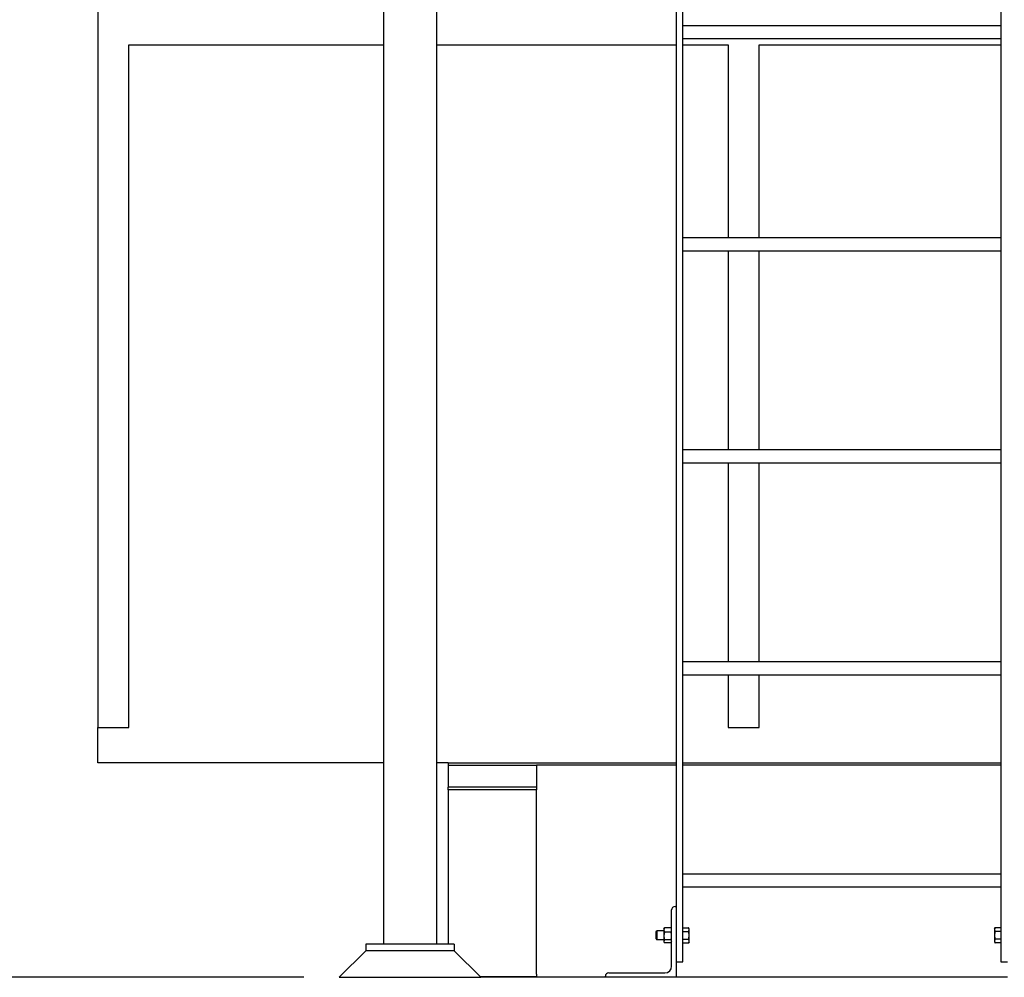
# Model space of a CAD drawing. Header units: inches. Extents: x 24 to 1128, y -94 to 748.
# Tile 394 of 546: x 844 to 900, y 136 to 190. Entities that reach past the tile are written whole.
import ezdxf

# ---------------------------------------------------------------- set-up
doc = ezdxf.new("R2010")
doc.units = ezdxf.units.IN
doc.header["$LTSCALE"] = 32
doc.header["$MEASUREMENT"] = 0
doc.layers.add('Dimension (ANSI)', color=7, linetype='Continuous', lineweight=25)
doc.layers.add('Visible (ANSI)', color=7, linetype='Continuous', lineweight=30)
doc.styles.add('Note Text (ANSI)', font='tahoma.ttf')
doc.dimstyles.new('Architectural (ANSI)', dxfattribs={"dimscale": 32, "dimtxt": 0.125, "dimasz": 0.098425, "dimexe": 0.125, "dimexo": 0.0625, "dimgap": 0.031496, "dimtad": 0, "dimtih": 1, "dimtoh": 1, "dimdec": 4, "dimrnd": 1e-08, "dimzin": 3, "dimdsep": 46, "dimlunit": 4, "dimtxsty": 'Note Text (ANSI)', "dimcen": 0.09, "dimdle": 0.393701, "dimclrd": 256, "dimclre": 256, "dimclrt": 256, "dimadec": 0, "dimazin": 3, "dimtfac": 0.96, "dimtofl": 0, "dimtmove": 0, "dimatfit": 3, "dimfxl": 1, "dimfrac": 2, "dimtolj": 1, "dimtzin": 12, "dimlwd": -1, "dimlwe": -1, "dimarcsym": 0})

# ---------------------------------------------------------------- blocks, each defined once
blk = doc.blocks.new('*D20')
at = {"layer": 'Defpoints', "color": 0, "transparency": 16777216}
for p in [(848.379, 292.25), (805.545, 136.25), (862.039, 136.25)]:
    blk.add_point(p, dxfattribs=at)
at = {"layer": 'Dimension (ANSI)', "transparency": 16777216}
for p, q in [((846.379, 292.25), (801.545, 292.25)), ((805.545, 289.101), (805.545, 223.342)), ((805.545, 139.4), (805.545, 217.159)), ((860.039, 136.25), (801.545, 136.25))]:
    blk.add_line(p, q, dxfattribs=at)
for points in [[(805.02, 289.101), (806.069, 289.101), (805.545, 292.25)], [(805.02, 139.4), (806.069, 139.4), (805.545, 136.25)]]:
    blk.add_solid(points, dxfattribs=at)
at = {"layer": 'Dimension (ANSI)', "transparency": 16777216, "insert": (798.812, 222.334), "char_height": 4, "attachment_point": 1, "style": 'Note Text (ANSI)'}
blk.add_mtext('\\A1;13\'-0"', dxfattribs=at)

msp = doc.modelspace()

# ---------------------------------------------------------------- linework, layer by layer
at = {"layer": 'Visible (ANSI)'}
for p, q in [((848.37916, 292.25037), (848.37916, 150.38487)), ((881.08416, 230.56471), (881.08416, 137.12537)), ((881.45916, 137.12537), (881.45916, 230.56471)), ((899.45916, 230.56471), (899.45916, 137.12537)), ((864.53916, 223.42115), (864.53916, 138.12537)), ((867.53916, 223.42115), (867.53916, 138.12537)), ((881.45916, 190.11037), (899.45916, 190.11037)), ((881.45916, 189.36037), (899.45916, 189.36037)), ((850.12916, 189.00037), (864.53916, 189.00037)), ((850.12916, 150.38487), (850.12916, 189.00037)), ((867.53916, 189.00037), (881.08416, 189.00037)), ((881.45916, 189.00037), (884.02963, 189.00037)), ((884.02963, 189.00037), (884.02963, 178.11037)), ((885.77963, 189.00037), (899.45916, 189.00037)), ((885.77963, 178.11037), (885.77963, 189.00037)), ((881.45916, 178.11037), (899.45916, 178.11037)), ((881.45916, 177.36037), (899.45916, 177.36037)), ((884.02963, 177.36037), (884.02963, 166.11037)), ((885.77963, 166.11037), (885.77963, 177.36037)), ((881.45916, 166.11037), (899.45916, 166.11037)), ((881.45916, 165.36037), (899.45916, 165.36037)), ((884.02963, 165.36037), (884.02963, 154.11037)), ((885.77963, 154.11037), (885.77963, 165.36037)), ((881.45916, 154.11037), (899.45916, 154.11037)), ((881.45916, 153.36037), (899.45916, 153.36037)), ((884.02963, 153.36037), (884.02963, 150.38487)), ((885.77963, 150.38487), (885.77963, 153.36037)), ((848.37916, 150.38487), (850.12916, 150.38487)), ((848.37916, 148.38487), (848.37916, 150.38487)), ((884.02963, 150.38487), (885.77963, 150.38487)), ((864.53916, 148.38487), (848.37916, 148.38487)), ((868.19166, 148.38487), (867.53916, 148.38487)), ((868.19166, 148.38487), (868.19166, 148.25037)), ((868.19166, 148.38487), (881.08416, 148.38487)), ((868.19166, 148.25037), (873.19166, 148.25037)), ((868.19166, 148.25037), (868.19166, 147.00037)), ((881.08416, 148.25037), (873.19166, 148.25037)), ((873.19166, 148.25037), (873.19166, 147.00037)), ((881.08416, 148.25037), (873.19166, 148.25037)), ((881.45916, 148.38487), (899.45916, 148.38487)), ((899.45916, 148.25037), (881.45916, 148.25037)), ((899.45916, 148.25037), (881.45916, 148.25037)), ((868.19166, 146.86256), (868.19166, 147.00037)), ((873.19166, 147.00037), (868.19166, 147.00037)), ((873.19166, 146.86256), (868.19166, 146.86256)), ((868.19166, 146.86256), (868.19166, 138.12537)), ((873.19166, 147.00037), (873.19166, 146.86256)), ((873.19166, 136.46197), (873.19166, 146.86256)), ((881.45916, 142.11037), (899.45916, 142.11037)), ((881.45916, 141.36037), (899.45916, 141.36037)), ((880.83416, 136.88037), (880.83416, 140.06037)), ((881.02416, 140.25037), (881.08416, 140.25037)), ((881.08416, 140.25037), (881.08416, 136.25037)), ((879.95916, 138.82819), (880.00493, 138.87537)), ((879.95916, 138.42256), (879.95916, 138.82819)), ((880.00493, 138.87537), (880.00493, 138.37537)), ((880.39616, 138.87537), (880.00493, 138.87537)), ((880.39616, 139.00037), (880.41587, 139.03451)), ((880.39616, 139.00037), (880.39616, 138.9271)), ((880.39616, 138.9271), (880.39616, 138.58339)), ((880.80067, 139.05566), (880.42966, 139.05566)), ((880.80067, 138.79853), (880.42966, 138.79853)), ((880.83416, 139.00037), (880.81445, 139.03451)), ((881.45917, 139.00037), (881.45916, 139.00037)), ((881.45917, 139.05839), (881.78967, 139.05839)), ((881.45917, 138.95013), (881.45917, 139.05839)), ((881.45917, 138.84188), (881.45917, 138.95013)), ((881.45917, 138.84188), (881.78967, 138.84188)), ((881.45917, 138.62537), (881.45917, 138.84188)), ((881.82317, 139.00037), (881.78967, 139.05839)), ((881.82317, 138.95013), (881.82317, 139.00037)), ((881.82317, 138.62537), (881.82317, 138.95013)), ((899.09516, 139.00037), (899.12865, 139.05839)), ((899.09516, 139.00037), (899.09516, 138.95013)), ((899.09516, 138.95013), (899.09516, 138.62537)), ((899.45916, 139.05839), (899.12865, 139.05839)), ((899.45916, 138.84188), (899.12865, 138.84188)), ((899.45916, 139.05839), (899.45916, 138.95013)), ((899.45916, 139.00037), (899.45916, 139.00037)), ((899.45916, 138.95013), (899.45916, 138.84188)), ((899.45916, 138.84188), (899.45916, 138.62537)), ((868.53916, 138.12537), (863.53916, 138.12537)), ((863.53916, 138.12537), (863.53916, 137.75037)), ((868.53916, 138.12537), (868.53916, 137.75037)), ((879.95916, 138.42256), (880.00493, 138.37537)), ((880.39616, 138.37537), (880.00493, 138.37537)), ((880.39616, 138.58339), (880.39616, 138.28166)), ((880.39616, 138.28166), (880.39616, 138.25037)), ((880.39616, 138.25037), (880.41587, 138.21624)), ((880.80067, 138.36824), (880.42966, 138.36824)), ((880.80067, 138.19508), (880.42966, 138.19508)), ((880.83416, 138.25037), (880.81445, 138.21624)), ((881.45917, 138.25037), (881.45916, 138.25037)), ((881.45917, 138.40887), (881.45917, 138.62537)), ((881.45917, 138.30062), (881.45917, 138.40887)), ((881.45917, 138.40887), (881.78967, 138.40887)), ((881.45917, 138.19236), (881.45917, 138.30062)), ((881.45917, 138.19236), (881.78967, 138.19236)), ((881.82317, 138.25037), (881.78967, 138.19236)), ((881.82317, 138.30062), (881.82317, 138.62537)), ((881.82317, 138.25037), (881.82317, 138.30062)), ((899.09516, 138.62537), (899.09516, 138.30062)), ((899.09516, 138.30062), (899.09516, 138.25037)), ((899.09516, 138.25037), (899.12865, 138.19236)), ((899.45916, 138.40887), (899.12865, 138.40887)), ((899.45916, 138.19236), (899.12865, 138.19236)), ((899.45916, 138.62537), (899.45916, 138.40887)), ((899.45916, 138.40887), (899.45916, 138.30062)), ((899.45916, 138.30062), (899.45916, 138.19236)), ((899.45916, 138.25037), (899.45916, 138.25037)), ((863.53916, 137.75037), (862.03916, 136.25037)), ((868.53916, 137.75037), (863.53916, 137.75037)), ((868.53916, 137.75037), (863.53916, 137.75037)), ((868.53916, 137.75037), (870.03916, 136.25037)), ((881.08416, 137.12537), (881.45916, 137.12537)), ((899.45916, 137.12537), (899.83416, 137.12537)), ((873.19166, 136.43779), (873.19166, 136.25037)), ((877.27416, 136.50037), (880.45416, 136.50037)), ((862.03916, 136.25037), (870.03916, 136.25037)), ((870.00086, 136.28867), (873.19166, 136.28867)), ((873.19166, 136.25037), (870.03916, 136.25037)), ((877.08416, 136.25037), (873.19166, 136.25037)), ((877.08416, 136.25037), (877.08416, 136.31037)), ((881.08416, 136.25037), (877.08416, 136.25037)), ((899.83416, 136.25037), (881.08416, 136.25037))]:
    msp.add_line(p, q, dxfattribs=at)
for centre, radius, start, end in [((881.02416, 140.06037), 0.19, 90, 180), ((873.01666, 136.43779), 0.175, 0, 7.939721), ((877.27416, 136.31037), 0.19, 90, 180), ((880.45416, 136.88037), 0.38, 270, 0)]:
    msp.add_arc(centre, radius, start, end, dxfattribs=at)
for points, weights in [([(880.42966, 139.05566), (880.39616, 138.98677), (880.39616, 138.9271)], [1, 1.0379548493, 1]), ([(880.39616, 138.9271), (880.39616, 138.86743), (880.42966, 138.79853)], [1, 1.0379548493, 1]), ([(880.42966, 138.79853), (880.39616, 138.68323), (880.39616, 138.58339)], [1, 1.0379548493, 1]), ([(880.41587, 139.03451), (880.42181, 139.04479), (880.42966, 139.05566)], [1.01335315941, 1.00864620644, 1]), ([(880.83416, 138.9271), (880.83416, 138.98677), (880.80067, 139.05566)], [1, 1.0379548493, 1]), ([(880.80067, 139.05566), (880.80852, 139.04479), (880.81445, 139.03451)], [1, 1.00864620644, 1.01335315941]), ([(880.80067, 138.79853), (880.83416, 138.86743), (880.83416, 138.9271)], [1, 1.0379548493, 1]), ([(880.83416, 138.58339), (880.83416, 138.68323), (880.80067, 138.79853)], [1, 1.0379548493, 1]), ([(881.82317, 138.95013), (881.82317, 139.00037), (881.78967, 139.05839)], [1, 1.0379548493, 1]), ([(881.78967, 138.84188), (881.82317, 138.89989), (881.82317, 138.95013)], [1, 1.0379548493, 1]), ([(881.82317, 138.62537), (881.82317, 138.72586), (881.78967, 138.84188)], [1, 1.0379548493, 1]), ([(899.12865, 139.05839), (899.09516, 139.00037), (899.09516, 138.95013)], [1, 1.0379548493, 1]), ([(899.09516, 138.95013), (899.09516, 138.89989), (899.12865, 138.84188)], [1, 1.0379548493, 1]), ([(899.12865, 138.84188), (899.09516, 138.72586), (899.09516, 138.62537)], [1, 1.0379548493, 1]), ([(880.39616, 138.58339), (880.39616, 138.48354), (880.42966, 138.36824)], [1, 1.0379548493, 1]), ([(880.42966, 138.36824), (880.39616, 138.32184), (880.39616, 138.28166)], [1, 1.0379548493, 1]), ([(880.39616, 138.28166), (880.39616, 138.24148), (880.42966, 138.19508)], [1, 1.0379548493, 1]), ([(880.80067, 138.36824), (880.83416, 138.48354), (880.83416, 138.58339)], [1, 1.0379548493, 1]), ([(880.83416, 138.28166), (880.83416, 138.32184), (880.80067, 138.36824)], [1, 1.0379548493, 1]), ([(880.80067, 138.19508), (880.83416, 138.24148), (880.83416, 138.28166)], [1, 1.0379548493, 1]), ([(881.78967, 138.40887), (881.82317, 138.52489), (881.82317, 138.62537)], [1, 1.0379548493, 1]), ([(881.82317, 138.30062), (881.82317, 138.35086), (881.78967, 138.40887)], [1, 1.0379548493, 1]), ([(881.78967, 138.19236), (881.82317, 138.25037), (881.82317, 138.30062)], [1, 1.0379548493, 1]), ([(899.09516, 138.62537), (899.09516, 138.52489), (899.12865, 138.40887)], [1, 1.0379548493, 1]), ([(899.12865, 138.40887), (899.09516, 138.35086), (899.09516, 138.30062)], [1, 1.0379548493, 1]), ([(899.09516, 138.30062), (899.09516, 138.25037), (899.12865, 138.19236)], [1, 1.0379548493, 1])]:
    msp.add_rational_spline(points, weights, degree=2, dxfattribs=at)

# ---------------------------------------------------------------- dimensions: what is measured, and where the dimension line sits
at = {"layer": 'Dimension (ANSI)'}
dim = msp.add_linear_dim(base=(805.54452, 136.25037), p1=(848.37916, 292.25037), p2=(862.03916, 136.25037), angle=90, dimstyle='Architectural (ANSI)', override={"dimgap": 0.031496, "dimdec": 4, "dimlfac": 1, "dimtol": 0, "dimlim": 0, "dimtp": 0, "dimtm": 0, "dimtdec": 2, "dimatfit": 1}, dxfattribs=at)
dim.commit()
dim.dimension.update_dxf_attribs({"geometry": '*D20', "text_midpoint": (805.54452, 220.25037), "dimtype": 160})

doc.saveas('drawing.dxf')
